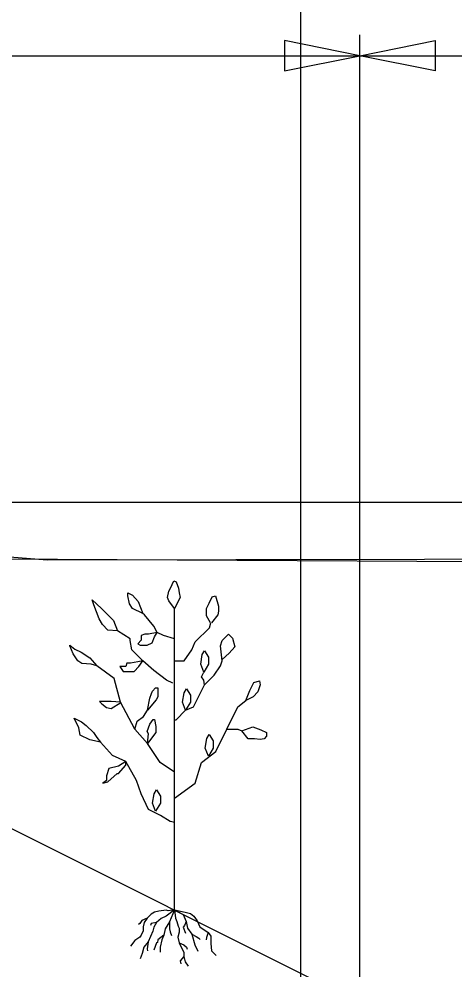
# Model space of a CAD drawing. Extents: x 1578769 to 1579225, y 724002 to 724828.
# Drawn here: x 1578848.99 to 1578852.46, y 724453.75 to 724461.32 of the extents above; entities that cross this region are included whole.
import ezdxf

# ---------------------------------------------------------------- set-up
doc = ezdxf.new("R2010")
doc.units = 0
for name, color, linetype in [('1', 7, 'Continuous'), ('Default', 7, 'Continuous'), ('Old_Level_41', 7, 'Continuous'), ('R_Exist Surface', 7, 'Continuous'), ('R_Fin Surface', 7, 'Continuous')]:
    doc.layers.add(name, color=color, linetype=linetype)

msp = doc.modelspace()

# ---------------------------------------------------------------- linework, layer by layer
at = {"layer": '1'}
for p, q in [((1578851.7014, 724453.4898), (1578851.7014, 724461.1985)), ((1578843.9799, 724461.0315), (1578851.7014, 724461.0315)), ((1578851.7014, 724461.0315), (1578861.7061, 724461.0315)), ((1578850.2261, 724454.2274), (1578850.2261, 724456.6273)), ((1578850.2308, 724454.2223), (1578850.2326, 724454.2264))]:
    msp.add_line(p, q, dxfattribs=at)
for points in [[(1578851.1014, 724460.9115), (1578851.7014, 724461.0315), (1578851.1014, 724461.1515)], [(1578852.3014, 724460.9115), (1578851.7014, 724461.0315), (1578852.3014, 724461.1515)], [(1578850.2261, 724456.6273), (1578850.182, 724456.6905), (1578850.1694, 724456.7158), (1578850.182, 724456.7663), (1578850.1946, 724456.7915), (1578850.2199, 724456.8484), (1578850.2388, 724456.8421), (1578850.2577, 724456.7915), (1578850.264, 724456.7536), (1578850.2703, 724456.7158)], [(1578849.9737, 724456.5894), (1578849.8917, 724456.6273), (1578849.8664, 724456.6652), (1578849.8538, 724456.7284), (1578849.8538, 724456.7537), (1578849.8917, 724456.7347), (1578849.9359, 724456.6842)], [(1578849.7717, 724456.4505), (1578849.696, 724456.4568), (1578849.6519, 724456.501), (1578849.6266, 724456.5452), (1578849.5824, 724456.6589), (1578849.5698, 724456.6968), (1578849.6455, 724456.6273), (1578849.6897, 724456.5831), (1578849.7402, 724456.5326)], [(1578850.0873, 724456.4378), (1578850.0187, 724456.4232), (1578849.9901, 724456.4232), (1578849.9614, 724456.4136), (1578849.9614, 724456.3754), (1578849.9328, 724456.3468), (1578849.9519, 724456.3372), (1578850.0092, 724456.3372), (1578850.0474, 724456.3563), (1578850.0664, 724456.4041)], [(1578849.9737, 724456.2105), (1578849.9328, 724456.2035), (1578849.8755, 724456.1939), (1578849.8469, 724456.1939), (1578849.8373, 724456.1653), (1578849.7896, 724456.1653), (1578849.8182, 724456.127), (1578849.8564, 724456.127), (1578849.9042, 724456.127), (1578849.9423, 724456.1653)], [(1578850.0116, 724455.8189), (1578850.0305, 724455.9136), (1578850.0431, 724455.9515), (1578850.0494, 724455.9705), (1578850.0747, 724455.9957), (1578850.0936, 724455.9957), (1578850.0936, 724455.9263), (1578850.081, 724455.901)], [(1578849.6369, 724455.5634), (1578849.5509, 724455.5825), (1578849.4746, 724455.6207), (1578849.465, 724455.678), (1578849.4268, 724455.7545), (1578849.4841, 724455.7258), (1578849.5223, 724455.6971), (1578849.5796, 724455.6398), (1578849.6082, 724455.6016)], [(1578850.0115, 724455.5537), (1578850.0187, 724455.6303), (1578850.0092, 724455.6494), (1578850.0283, 724455.7067), (1578850.0569, 724455.7449), (1578850.0664, 724455.7449), (1578850.076, 724455.6876), (1578850.076, 724455.6398)], [(1578849.8373, 724455.4105), (1578849.7801, 724455.3723), (1578849.7037, 724455.3532), (1578849.6846, 724455.2959), (1578849.6846, 724455.2577), (1578849.656, 724455.2386), (1578849.6941, 724455.2481), (1578849.7705, 724455.315), (1578849.7801, 724455.315), (1578849.8373, 724455.3819)]]:
    msp.add_lwpolyline(points, close=True, dxfattribs=at)
for points in [[(1578850.5133, 724456.5136), (1578850.4817, 724456.5705), (1578850.4817, 724456.6273), (1578850.5007, 724456.6715), (1578850.5259, 724456.7221), (1578850.5512, 724456.7284), (1578850.5764, 724456.6463), (1578850.5764, 724456.6084), (1578850.5701, 724456.5768), (1578850.5196, 724456.5136)], [(1578850.2261, 724456.3873), (1578850.1378, 724456.4126), (1578850.0873, 724456.4378), (1578850.062, 724456.4884), (1578849.9863, 724456.5768), (1578849.9737, 724456.5894)], [(1578850.2261, 724456.2105), (1578850.3019, 724456.2105), (1578850.365, 724456.2989), (1578850.3902, 724456.3621), (1578850.5038, 724456.4757), (1578850.5164, 724456.5136)], [(1578850.2135, 724456.0336), (1578850.163, 724456.0589), (1578850.062, 724456.1347), (1578849.9737, 724456.2105), (1578849.8853, 724456.2989), (1578849.8727, 724456.3747), (1578849.8727, 724456.3873), (1578849.7717, 724456.4505)], [(1578850.6048, 724456.2105), (1578850.5922, 724456.3305), (1578850.6048, 724456.3747), (1578850.6553, 724456.4252), (1578850.6869, 724456.3936), (1578850.7058, 724456.3242), (1578850.6616, 724456.2737), (1578850.6048, 724456.2231)], [(1578849.6076, 724456.1726), (1578849.5635, 724456.1852), (1578849.4878, 724456.1916), (1578849.4562, 724456.2105), (1578849.4184, 724456.2673), (1578849.3931, 724456.3305), (1578849.3931, 724456.3368), (1578849.431, 724456.3052), (1578849.4815, 724456.28), (1578849.5509, 724456.2358), (1578849.6076, 724456.1726)], [(1578850.4597, 724456.1221), (1578850.4344, 724456.1852), (1578850.447, 724456.261), (1578850.466, 724456.2926), (1578850.4975, 724456.2421), (1578850.4975, 724456.1852), (1578850.4597, 724456.1221)], [(1578850.2261, 724455.7431), (1578850.2387, 724455.7431), (1578850.3145, 724455.8189), (1578850.3776, 724455.8442), (1578850.4659, 724456.021), (1578850.5417, 724456.0968), (1578850.5922, 724456.1726), (1578850.6048, 724456.2105)], [(1578850.2261, 724455.3263), (1578850.1125, 724455.4021), (1578850.0115, 724455.5537), (1578849.9106, 724455.6673), (1578849.797, 724455.8821), (1578849.7465, 724456.0715), (1578849.6076, 724456.1726)], [(1578850.4659, 724456.021), (1578850.4597, 724456.0589), (1578850.4407, 724456.0842), (1578850.4597, 724456.1221)], [(1578850.3145, 724455.8189), (1578850.2892, 724455.8821), (1578850.3019, 724455.9579), (1578850.3208, 724455.9894), (1578850.3524, 724455.9389), (1578850.3524, 724455.8821), (1578850.3145, 724455.8189)], [(1578850.7941, 724455.8947), (1578850.8257, 724455.9768), (1578850.8573, 724456.04), (1578850.9015, 724456.0526), (1578850.9078, 724456.021), (1578850.8888, 724455.9642), (1578850.851, 724455.9263), (1578850.7941, 724455.8947)], [(1578849.797, 724455.8821), (1578849.7228, 724455.8882), (1578849.6655, 724455.8882), (1578849.6273, 724455.8882), (1578849.6464, 724455.8691), (1578849.6846, 724455.8404), (1578849.7228, 724455.8309), (1578849.7991, 724455.8787)], [(1578850.2261, 724455.1184), (1578850.3902, 724455.2379), (1578850.4407, 724455.4021), (1578850.5543, 724455.4905), (1578850.6427, 724455.6673), (1578850.731, 724455.8442), (1578850.7941, 724455.8947)], [(1578849.9106, 724455.6673), (1578849.9295, 724455.7305), (1578849.98, 724455.7684), (1578850.0116, 724455.8189)], [(1578850.7626, 724455.6547), (1578850.8509, 724455.6863), (1578850.9141, 724455.661), (1578850.9582, 724455.6421), (1578850.9582, 724455.6105), (1578850.9393, 724455.5915), (1578850.9077, 724455.5852), (1578850.8636, 724455.5915), (1578850.8131, 724455.5915), (1578850.7626, 724455.6547)], [(1578850.4955, 724455.4533), (1578850.4702, 724455.5165), (1578850.4828, 724455.5923), (1578850.5018, 724455.6238), (1578850.5333, 724455.5733), (1578850.5333, 724455.5165), (1578850.4955, 724455.4533)], [(1578850.6427, 724455.6673), (1578850.7058, 724455.6673), (1578850.731, 724455.6673), (1578850.7626, 724455.6547)], [(1578850.2288, 724454.9233), (1578850.1906, 724454.9329), (1578850.1142, 724454.9806), (1578850.0187, 724455.0284), (1578849.9614, 724455.1526), (1578849.9233, 724455.2577), (1578849.8373, 724455.4105), (1578849.7323, 724455.4583), (1578849.6369, 724455.5634), (1578849.6369, 724455.5634)], [(1578850.0754, 724455.0139), (1578850.0502, 724455.077), (1578850.0628, 724455.1528), (1578850.0817, 724455.1844), (1578850.1133, 724455.1339), (1578850.1133, 724455.077), (1578850.0754, 724455.0139)], [(1578850.2261, 724454.2274), (1578850.1747, 724454.2216), (1578850.1592, 724454.2255), (1578850.101, 724454.2177), (1578850.0661, 724454.2099), (1578850.0389, 724454.1944), (1578850.0079, 724454.1633), (1578849.9846, 724454.1284), (1578849.9769, 724454.0935), (1578849.9769, 724454.0624), (1578849.9614, 724454.0274), (1578849.9497, 724454.0119), (1578849.9109, 724453.9847), (1578849.876, 724453.9382)], [(1578850.0079, 724454.1633), (1578849.9652, 724454.1439), (1578849.9497, 724454.1206), (1578849.9381, 724454.1128)], [(1578850.2261, 724454.2274), (1578850.1592, 724454.1788), (1578850.1204, 724454.1595), (1578850.0816, 724454.1284), (1578850.0622, 724454.0896), (1578850.0544, 724454.0585), (1578850.0156, 724453.9731), (1578849.9807, 724453.9304), (1578849.9691, 724453.8799), (1578849.9536, 724453.8372)], [(1578850.2261, 724454.2274), (1578850.1863, 724454.1323), (1578850.1514, 724454.0779), (1578850.1398, 724454.0274), (1578850.1243, 724453.9886), (1578850.1127, 724453.9304), (1578850.1127, 724453.8915)], [(1578850.2261, 724454.2274), (1578850.3101, 724454.2113), (1578850.3532, 724454.1983), (1578850.3803, 724454.1788), (1578850.4075, 724454.14), (1578850.4269, 724454.0935), (1578850.4928, 724454.0469), (1578850.5161, 724454.0197), (1578850.5161, 724453.9614), (1578850.52, 724453.9032), (1578850.5588, 724453.8644)], [(1578850.2261, 724454.2274), (1578850.295, 724454.1905), (1578850.3183, 724454.1361), (1578850.3299, 724454.0818), (1578850.3648, 724454.0352), (1578850.3881, 724453.9498), (1578850.4114, 724453.8993)], [(1578850.2261, 724454.2274), (1578850.2329, 724454.1633), (1578850.2445, 724454.1361), (1578850.2562, 724454.0973), (1578850.2639, 724454.0818), (1578850.2639, 724454.0507), (1578850.2523, 724454.0119), (1578850.2639, 724453.9653), (1578850.2795, 724453.9304), (1578850.2989, 724453.8915), (1578850.2989, 724453.8566), (1578850.3105, 724453.8139), (1578850.3338, 724453.779)], [(1578850.0816, 724454.1284), (1578850.0389, 724454.1206), (1578850.0351, 724454.1051)], [(1578850.1863, 724454.1323), (1578850.1863, 724454.0779), (1578850.1902, 724454.0546), (1578850.2019, 724454.0236)], [(1578850.3183, 724454.1361), (1578850.3066, 724454.1051), (1578850.295, 724454.0896), (1578850.3144, 724454.043)], [(1578850.1398, 724454.0274), (1578850.0932, 724453.9886), (1578850.0894, 724453.9692), (1578850.0816, 724453.9653), (1578850.0622, 724453.9071)], [(1578850.3648, 724454.0352), (1578850.3997, 724454.0158), (1578850.4191, 724454.0041), (1578850.4308, 724453.9925)], [(1578850.4928, 724454.0469), (1578850.4812, 724454.008), (1578850.4773, 724453.9886)], [(1578850.0156, 724453.9731), (1578850.0079, 724453.9188), (1578850.0118, 724453.9032)], [(1578850.2639, 724453.9653), (1578850.2989, 724453.9498), (1578850.3221, 724453.9304), (1578850.326, 724453.9149)], [(1578850.2989, 724453.8566), (1578850.2717, 724453.8217), (1578850.2756, 724453.7984)]]:
    msp.add_lwpolyline(points, dxfattribs=at)
at = {"layer": 'Default'}
msp.add_lwpolyline([(1578841.2303, 724457.0713), (1578842.2603, 724457.0594), (1578863.3303, 724456.9426), (1578874.2903, 724456.8851), (1578876.4003, 724454.7965), (1578883.1703, 724446.7822), (1578901.0203, 724441.7105), (1578903.4503, 724441.0286), (1578909.9203, 724441.3768), (1578926.3203, 724442.247), (1578964.0903, 724446.5535), (1578966.7003, 724446.865), (1578977.3903, 724447.8421), (1578995.6903, 724449.505), (1578999.6003, 724449.8412), (1579038.5003, 724453.3659)], dxfattribs=at)
at = {"layer": 'Old_Level_41'}
msp.add_line((1578851.2303, 724467.4737), (1578851.2303, 724437.4737), dxfattribs=at)
msp.add_lwpolyline([(1578921.2303, 724457.4737), (1578821.2303, 724457.4737)], dxfattribs=at)
at = {"layer": 'R_Exist Surface'}
msp.add_lwpolyline([(1578821.2303, 724457.0959), (1578841.2026, 724457.0731), (1578846.2342, 724457.0731), (1578848.2493, 724457.0932), (1578849.212, 724457.0151), (1578855.2225, 724457.0281), (1578858.2375, 724457.0216), (1578859.2523, 724457.0346), (1578860.202, 724456.9175), (1578863.1422, 724456.9565), (1578870.1545, 724456.9565), (1578871.1481, 724456.8987), (1578871.4213, 724456.8727), (1578874.2445, 724456.8987), (1578875.1161, 724456.0135), (1578876.1829, 724454.946), (1578880.2119, 724450.2709), (1578880.8595, 724449.5135), (1578883.2557, 724446.7468), (1578884.9705, 724446.2805), (1578895.0791, 724443.3873), (1578896.2567, 724443.0569)], dxfattribs=at)
at = {"layer": 'R_Fin Surface'}
msp.add_line((1578845.6445, 724456.5182), (1578851.7014, 724453.4898), dxfattribs=at)
msp.add_line((1578845.6445, 724456.5182), (1578851.7014, 724453.4898), dxfattribs=at)

doc.saveas('drawing.dxf')
